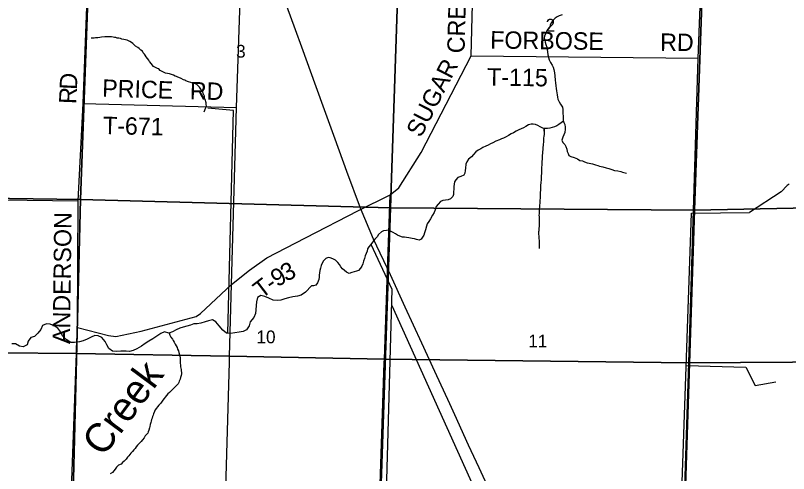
# Model space of a CAD drawing. Extents: x 1588073 to 2013523, y 1090242 to 1357120.
# Drawn here: x 1731928 to 1745272, y 1240037 to 1247940 of the extents above; entities that cross this region are included whole.
import ezdxf

# ---------------------------------------------------------------- set-up
doc = ezdxf.new("R2010")
doc.units = 0
for name, color, linetype in [('GM_X_County_Road', 7, 'Continuous'), ('GM_X_County_Road_Text', 7, 'Continuous'), ('GM_X_Minor_River', 7, 'Continuous'), ('GM_X_Minor_River_Text', 7, 'Continuous'), ('GM_X_Rail_Line', 7, 'Continuous'), ('GM_X_Section', 7, 'Continuous'), ('GM_X_Section_Text', 7, 'Continuous'), ('GM_X_State_Route', 7, 'Continuous'), ('GM_X_Township', 7, 'Continuous'), ('GM_X_Township_Road', 7, 'Continuous'), ('GM_X_Township_Road_Text', 7, 'Continuous')]:
    doc.layers.add(name, color=color, linetype=linetype)

msp = doc.modelspace()

# ---------------------------------------------------------------- linework, layer by layer
at = {"layer": 'GM_X_County_Road'}
for points in [[(1732984, 1242188), (1732984, 1242188), (1732997, 1242556), (1733012, 1244744), (1733098, 1246419), (1733235, 1250066), (1733232, 1252861), (1733248, 1254519), (1733259, 1255395), (1733261, 1255624)], [(1725064, 1244839), (1727720, 1244810), (1733012, 1244744)], [(1732808, 1234175), (1732887, 1239450), (1732981, 1242108), (1732984, 1242188)]]:
    msp.add_lwpolyline(points, dxfattribs=at)
at = {"layer": 'GM_X_Minor_River'}
for p, q in [((1735691, 1246299), (1735250, 1246343)), ((1735593, 1242459), (1735691, 1246303)), ((1735691, 1246303), (1735691, 1246299)), ((1745147, 1244899), (1744596, 1244540)), ((1743328, 1236682), (1743596, 1244527)), ((1743596, 1244527), (1744596, 1244540)), ((1743596, 1244527), (1743596, 1244527)), ((1744608, 1244540), (1744608, 1244540)), ((1738431, 1243212), (1738066, 1243986)), ((1738179, 1234205), (1738431, 1243214)), ((1738431, 1243214), (1738431, 1243212)), ((1738425, 1242936), (1739920, 1239631)), ((1743509, 1241904), (1744536, 1241875)), ((1744536, 1241875), (1744536, 1241875)), ((1744536, 1241875), (1744698, 1241556)), ((1744698, 1241556), (1745055, 1241617)), ((1744698, 1241556), (1744698, 1241556))]:
    msp.add_line(p, q, dxfattribs=at)
for points in [[(1741364, 1247953), (1741316, 1247933), (1741276, 1247916), (1741242, 1247892), (1741207, 1247858), (1741183, 1247821), (1741160, 1247777), (1741152, 1247743), (1741128, 1247709), (1741093, 1247671), (1741077, 1247623), (1741058, 1247585), (1741056, 1247547)], [(1735183, 1246276), (1735224, 1246382), (1735222, 1246404), (1735219, 1246430), (1735213, 1246450), (1735210, 1246476), (1735198, 1246502), (1735192, 1246522), (1735189, 1246546), (1735181, 1246573), (1735171, 1246595), (1735160, 1246621), (1735142, 1246645), (1735126, 1246670), (1735103, 1246700), (1735083, 1246726), (1735059, 1246749), (1735034, 1246763), (1735008, 1246770), (1734986, 1246774), (1734956, 1246784), (1734918, 1246797), (1734898, 1246801), (1734872, 1246812), (1734852, 1246824), (1734830, 1246832), (1734787, 1246853), (1734751, 1246870), (1734731, 1246878), (1734709, 1246886), (1734685, 1246895), (1734659, 1246911), (1734619, 1246922), (1734588, 1246932), (1734518, 1246947), (1734482, 1246960), (1734450, 1246976), (1734426, 1246991), (1734401, 1247017), (1734381, 1247025), (1734357, 1247036), (1734333, 1247048), (1734313, 1247062), (1734287, 1247087), (1734274, 1247107), (1734242, 1247148), (1734231, 1247168), (1734205, 1247196), (1734185, 1247229), (1734168, 1247253), (1734156, 1247273), (1734134, 1247298), (1734119, 1247322), (1734091, 1247344), (1734061, 1247371), (1734040, 1247387), (1734002, 1247412), (1733976, 1247432), (1733953, 1247457), (1733929, 1247475), (1733905, 1247491), (1733879, 1247504), (1733859, 1247512), (1733827, 1247520), (1733797, 1247527), (1733765, 1247533), (1733740, 1247542), (1733710, 1247546), (1733686, 1247551), (1733660, 1247557), (1733636, 1247561), (1733616, 1247566), (1733588, 1247570), (1733568, 1247572), (1733546, 1247573), (1733512, 1247573), (1733472, 1247572), (1733416, 1247565), (1733383, 1247561), (1733349, 1247554), (1733311, 1247552), (1733287, 1247550), (1733237, 1247551)], [(1741056, 1247547), (1741064, 1247511), (1741071, 1247477), (1741085, 1247437), (1741098, 1247393), (1741106, 1247354), (1741110, 1247310), (1741117, 1247260), (1741140, 1247172), (1741164, 1247127), (1741191, 1247081), (1741209, 1247047), (1741220, 1247008), (1741230, 1246952), (1741239, 1246898), (1741245, 1246824), (1741248, 1246778), (1741256, 1246727), (1741261, 1246677), (1741265, 1246641), (1741272, 1246607), (1741278, 1246569), (1741286, 1246533), (1741293, 1246495), (1741315, 1246448), (1741338, 1246408), (1741372, 1246357), (1741377, 1246319), (1741379, 1246281), (1741379, 1246247), (1741380, 1246203), (1741383, 1246127), (1741395, 1246091), (1741411, 1246056), (1741414, 1246012), (1741416, 1245978), (1741413, 1245922), (1741395, 1245878), (1741377, 1245840), (1741360, 1245790), (1741378, 1245750), (1741409, 1245716), (1741429, 1245677), (1741446, 1245635), (1741454, 1245595), (1741466, 1245559), (1741481, 1245525), (1741517, 1245508), (1741573, 1245488), (1741627, 1245465), (1741671, 1245440), (1741715, 1245430), (1741750, 1245416), (1741798, 1245399), (1741832, 1245389), (1741888, 1245378), (1741940, 1245364), (1741978, 1245353), (1742012, 1245339), (1742066, 1245326), (1742122, 1245314), (1742173, 1245299), (1742223, 1245284), (1742267, 1245268), (1742323, 1245259), (1742375, 1245249), (1742409, 1245238), (1742477, 1245222)], [(1741387, 1246116), (1741309, 1246060), (1741272, 1246036), (1741230, 1246016), (1741194, 1246009), (1741154, 1245995), (1741114, 1245989), (1741074, 1245990), (1741030, 1245996), (1740986, 1246019), (1740944, 1246041), (1740904, 1246056), (1740866, 1246062), (1740832, 1246066), (1740786, 1246053), (1740738, 1246025), (1740696, 1246004), (1740658, 1245986), (1740617, 1245968), (1740571, 1245945), (1740523, 1245917), (1740482, 1245896), (1740436, 1245870), (1740398, 1245848), (1740350, 1245825), (1740315, 1245811), (1740281, 1245793), (1740221, 1245770), (1740167, 1245745), (1740128, 1245723), (1740088, 1245703), (1740046, 1245684), (1739996, 1245660), (1739961, 1245640), (1739917, 1245615), (1739873, 1245585), (1739836, 1245540), (1739798, 1245502), (1739751, 1245462), (1739719, 1245416), (1739703, 1245373), (1739696, 1245308), (1739693, 1245264), (1739687, 1245222), (1739665, 1245187), (1739614, 1245161), (1739564, 1245145), (1739530, 1245104), (1739505, 1245068), (1739499, 1245030), (1739496, 1244988), (1739496, 1244950), (1739491, 1244890), (1739489, 1244854), (1739475, 1244814), (1739438, 1244778), (1739396, 1244760), (1739350, 1244755), (1739306, 1244749), (1739266, 1244732), (1739223, 1244684), (1739193, 1244642), (1739174, 1244584), (1739154, 1244540), (1739129, 1244493), (1739092, 1244429), (1739062, 1244383), (1739037, 1244347), (1739023, 1244303), (1739008, 1244243), (1738988, 1244189), (1738975, 1244149), (1738957, 1244115), (1738933, 1244078), (1738898, 1244064), (1738851, 1244076), (1738817, 1244087), (1738773, 1244093), (1738721, 1244102), (1738679, 1244108), (1738645, 1244113), (1738611, 1244115), (1738561, 1244132), (1738523, 1244152), (1738487, 1244174), (1738447, 1244193), (1738412, 1244215), (1738372, 1244234), (1738332, 1244232), (1738280, 1244225), (1738245, 1244207), (1738197, 1244159), (1738169, 1244122), (1738132, 1244078), (1738094, 1244026), (1738065, 1243988), (1738029, 1243951), (1738006, 1243911), (1737998, 1243875), (1737983, 1243835), (1737967, 1243795)], [(1741056, 1245941), (1741052, 1245994), (1741053, 1245885), (1741049, 1245857), (1741045, 1245821), (1741044, 1245799), (1741042, 1245773), (1741041, 1245747), (1741037, 1245727), (1741037, 1245697), (1741034, 1245667), (1741032, 1245629), (1741027, 1245589), (1741025, 1245561), (1741022, 1245527), (1741022, 1245505), (1741020, 1245483), (1741019, 1245460), (1741015, 1245422), (1741014, 1245386), (1741012, 1245352), (1741011, 1245330), (1741009, 1245308), (1741009, 1245288), (1741006, 1245248), (1741004, 1245138), (1741004, 1245114), (1741002, 1245092), (1740999, 1245072), (1740997, 1245050), (1740993, 1245014), (1740992, 1244986), (1740990, 1244960), (1740989, 1244922), (1740987, 1244892), (1740986, 1244848), (1740984, 1244818), (1740983, 1244786), (1740981, 1244752), (1740978, 1244714), (1740978, 1244694), (1740975, 1244674), (1740975, 1244653), (1740973, 1244631), (1740970, 1244605), (1740970, 1244581), (1740968, 1244549), (1740967, 1244519), (1740965, 1244493), (1740966, 1244467), (1740966, 1244433), (1740968, 1244411), (1740966, 1244331), (1740966, 1244301), (1740964, 1244273), (1740961, 1244253), (1740961, 1244227), (1740959, 1244207), (1740958, 1244161), (1740960, 1244137), (1740961, 1244111), (1740965, 1244086), (1740966, 1244062), (1740966, 1244042), (1740968, 1244014), (1740969, 1243988), (1740969, 1243968), (1740967, 1243946), (1740966, 1243922)], [(1745283, 1245032), (1745251, 1245007), (1745147, 1244899)], [(1737967, 1243795), (1737953, 1243749), (1737938, 1243699), (1737926, 1243655), (1737909, 1243617), (1737885, 1243579), (1737852, 1243542), (1737816, 1243528), (1737772, 1243518), (1737736, 1243505), (1737690, 1243489), (1737642, 1243510), (1737608, 1243542), (1737574, 1243568), (1737545, 1243605), (1737521, 1243641), (1737490, 1243680), (1737450, 1243720), (1737404, 1243739), (1737360, 1243757), (1737324, 1243763), (1737288, 1243746), (1737246, 1243704), (1737223, 1243668), (1737205, 1243624), (1737192, 1243582), (1737184, 1243540), (1737177, 1243502), (1737173, 1243462), (1737169, 1243426), (1737162, 1243386), (1737144, 1243328), (1737113, 1243289), (1737075, 1243275), (1737037, 1243275)], [(1737037, 1243275), (1736932, 1243168), (1736859, 1243117), (1736795, 1243099), (1736715, 1243088), (1736643, 1243071), (1736580, 1243050), (1736508, 1243030), (1736446, 1243025), (1736378, 1243030), (1736300, 1243060), (1736235, 1243091), (1736165, 1243110), (1736106, 1243076), (1736090, 1242998), (1736085, 1242936), (1736080, 1242860), (1736073, 1242796), (1736041, 1242728), (1735982, 1242653), (1735961, 1242583), (1735918, 1242519), (1735856, 1242488), (1735792, 1242474), (1735714, 1242465), (1735638, 1242456), (1735570, 1242459), (1735506, 1242509), (1735445, 1242588), (1735389, 1242655), (1735328, 1242688), (1735262, 1242670), (1735201, 1242653), (1735129, 1242631), (1735067, 1242620), (1735005, 1242619), (1734947, 1242599), (1734886, 1242582), (1734826, 1242562), (1734768, 1242545), (1734704, 1242514), (1734639, 1242484), (1734573, 1242459), (1734501, 1242482), (1734437, 1242456), (1734366, 1242407), (1734300, 1242359), (1734229, 1242320), (1734165, 1242279), (1734102, 1242235), (1734024, 1242188), (1733963, 1242160), (1733899, 1242145), (1733837, 1242148), (1733745, 1242147), (1733671, 1242145), (1733603, 1242148), (1733539, 1242195), (1733508, 1242255), (1733475, 1242316), (1733419, 1242384), (1733358, 1242415), (1733298, 1242416), (1733237, 1242392), (1733167, 1242355), (1733098, 1242326), (1733036, 1242312), (1732950, 1242299), (1732882, 1242300), (1732802, 1242349), (1732739, 1242411), (1732712, 1242478), (1732658, 1242545), (1732597, 1242583), (1732525, 1242612), (1732463, 1242619), (1732397, 1242589), (1732368, 1242525), (1732313, 1242458), (1732255, 1242402), (1732194, 1242383), (1732146, 1242321), (1732133, 1242259), (1732059, 1242224), (1732001, 1242235), (1731929, 1242273), (1731867, 1242274)], [(1734580, 1242462), (1734591, 1242427), (1734612, 1242392), (1734638, 1242356), (1734652, 1242330), (1734665, 1242301), (1734685, 1242267), (1734703, 1242241), (1734718, 1242209), (1734728, 1242185), (1734740, 1242152), (1734748, 1242124), (1734759, 1242086), (1734763, 1242064), (1734769, 1242032), (1734770, 1242008), (1734772, 1241974), (1734774, 1241942), (1734777, 1241906), (1734779, 1241877), (1734783, 1241853), (1734787, 1241831), (1734788, 1241807), (1734792, 1241781), (1734794, 1241755), (1734788, 1241731), (1734775, 1241693), (1734769, 1241667), (1734756, 1241631), (1734746, 1241607), (1734734, 1241585), (1734716, 1241561), (1734685, 1241532), (1734663, 1241512), (1734637, 1241486), (1734613, 1241460), (1734586, 1241434), (1734560, 1241413), (1734536, 1241383), (1734513, 1241355), (1734493, 1241331), (1734473, 1241303), (1734451, 1241269), (1734430, 1241246), (1734406, 1241218), (1734382, 1241190), (1734361, 1241166), (1734341, 1241134), (1734327, 1241106), (1734312, 1241070), (1734304, 1241046), (1734296, 1241024), (1734290, 1240990), (1734277, 1240967), (1734271, 1240939), (1734265, 1240917), (1734256, 1240885), (1734248, 1240849), (1734240, 1240823), (1734229, 1240785), (1734219, 1240757), (1734211, 1240733), (1734189, 1240709), (1734170, 1240687), (1734148, 1240655), (1734124, 1240621), (1734099, 1240592), (1734065, 1240556), (1734035, 1240524), (1734012, 1240496), (1733992, 1240472), (1733972, 1240447), (1733947, 1240419), (1733919, 1240387), (1733883, 1240343), (1733864, 1240319), (1733838, 1240286), (1733804, 1240248), (1733775, 1240226), (1733751, 1240200), (1733705, 1240179), (1733672, 1240147), (1733648, 1240113), (1733626, 1240083), (1733603, 1240055), (1733565, 1240032)]]:
    msp.add_lwpolyline(points, dxfattribs=at)
at = {"layer": 'GM_X_Rail_Line'}
msp.add_lwpolyline([(1740307, 1239325), (1739931, 1240138), (1739751, 1240528), (1739512, 1241048), (1739425, 1241237), (1739165, 1241800), (1738943, 1242284), (1738657, 1242908), (1738401, 1243463), (1738111, 1244081), (1737884, 1244614), (1737651, 1245247), (1737447, 1245806), (1737286, 1246247), (1737095, 1246774), (1736892, 1247329), (1736737, 1247756), (1735896, 1250059)], dxfattribs=at)
at = {"layer": 'GM_X_Section'}
for points in [[(1727965, 1250130), (1733248, 1250115), (1733050, 1244765), (1727734, 1244839)], [(1733248, 1250115), (1738584, 1250111), (1738401, 1244619), (1733050, 1244765)], [(1738584, 1250111), (1743847, 1250108), (1743652, 1244580), (1738401, 1244619)], [(1743847, 1250108), (1749184, 1250112), (1749046, 1244692), (1743652, 1244580)], [(1727734, 1244839), (1733050, 1244765), (1732918, 1239488), (1727613, 1239548)], [(1733050, 1244765), (1738401, 1244619), (1738224, 1239358), (1732918, 1239488)], [(1738401, 1244619), (1743652, 1244580), (1743476, 1239299), (1738224, 1239358)], [(1743652, 1244580), (1749046, 1244692), (1748859, 1239351), (1743476, 1239299)]]:
    msp.add_lwpolyline(points, close=True, dxfattribs=at)
at = {"layer": 'GM_X_State_Route'}
msp.add_lwpolyline([(1743467, 1239272), (1743467, 1239272), (1743550, 1241949), (1743712, 1247202), (1743882, 1251508)], dxfattribs=at)
at = {"layer": 'GM_X_Township'}
for points in [[(1749133, 1248594), (1749049, 1246137), (1748938, 1241985), (1746231, 1241967), (1743550, 1241949), (1738297, 1242012), (1735624, 1242060), (1732981, 1242108), (1727658, 1242156), (1722393, 1242206), (1717083, 1242245), (1717145, 1244919), (1717239, 1247539), (1717246, 1247723), (1717264, 1248222)], [(1727658, 1242156), (1732981, 1242108), (1735624, 1242060), (1738297, 1242012), (1743550, 1241949), (1746231, 1241967), (1748938, 1241985), (1748937, 1241960), (1748821, 1239340), (1748778, 1236672), (1748717, 1234001), (1748559, 1228744), (1748483, 1226136), (1748397, 1223476), (1748292, 1218179), (1747148, 1218171), (1745603, 1218172), (1742970, 1218171), (1740316, 1218175), (1737690, 1218251), (1737614, 1218254), (1732329, 1218355), (1727153, 1218382)]]:
    msp.add_lwpolyline(points, dxfattribs=at)
at = {"layer": 'GM_X_Township_Road'}
for points in [[(1735659, 1243296), (1735968, 1243544), (1736266, 1243756), (1736937, 1244101), (1737851, 1244574), (1738395, 1244843), (1738545, 1244969), (1738934, 1245578), (1739794, 1247246), (1739828, 1248587), (1739855, 1249596), (1739684, 1250019), (1739655, 1250070)], [(1735746, 1246353), (1735821, 1248531), (1735852, 1249802), (1735763, 1250062)], [(1739794, 1247246), (1743712, 1247202)], [(1733098, 1246419), (1735746, 1246353)], [(1735621, 1241959), (1735621, 1241959), (1735624, 1242060), (1735659, 1243296), (1735746, 1246353)], [(1738344, 1243372), (1738395, 1244843)], [(1732997, 1242556), (1733532, 1242421), (1733662, 1242401), (1734098, 1242492), (1735049, 1242749), (1735124, 1242800), (1735659, 1243296)], [(1738295, 1241953), (1738295, 1241953), (1738297, 1242012), (1738344, 1243372), (1738344, 1243372)], [(1735431, 1234125), (1735547, 1239388), (1735621, 1241959)], [(1738204, 1239326), (1738204, 1239326), (1738295, 1241953)]]:
    msp.add_lwpolyline(points, dxfattribs=at)

# ---------------------------------------------------------------- texts
at = {"layer": 'GM_X_County_Road_Text'}
for s, rotation, p in [('D', 87.5294, (1732989, 1246654)), ('R', 87.6654, (1732979, 1246408)), ('ANDERSON', 89.2503, (1732869, 1242271))]:
    msp.add_text(s, height=300, rotation=rotation, dxfattribs=at).set_placement(p)
at = {"layer": 'GM_X_Minor_River_Text'}
msp.add_text('Creek', height=500.3, rotation=53.4299, dxfattribs=at).set_placement((1733445, 1240308))
at = {"layer": 'GM_X_Section_Text'}
for s, p in [('2', (1741079, 1247661)), ('3', (1735737, 1247212)), ('10', (1736089, 1242284)), ('11', (1740779, 1242212))]:
    msp.add_text(s, height=221, rotation=0, dxfattribs=at).set_placement(p)
at = {"layer": 'GM_X_Township_Road_Text'}
for s, rotation, p in [('CREEK', 88.5831, (1739680, 1247285)), ('FORBOSE', 359.2365, (1740121, 1247370)), ('RD', 359.5064, (1743055, 1247330)), ('SUGAR', 62.799, (1738927, 1245819)), ('T-115', 359.1579, (1740068, 1246731)), ('PRICE', 358.3011, (1733422, 1246538)), ('RD', 358.5175, (1734935, 1246494)), ('T-671', 358.5957, (1733436, 1245895)), ('3', 27.6822, (1736602, 1243340)), ('9', 31.4698, (1736449, 1243246)), ('T', 37.3953, (1736177, 1243044)), ('-', 35.1928, (1736353, 1243178))]:
    msp.add_text(s, height=300, rotation=rotation, dxfattribs=at).set_placement(p)

doc.saveas('drawing.dxf')
